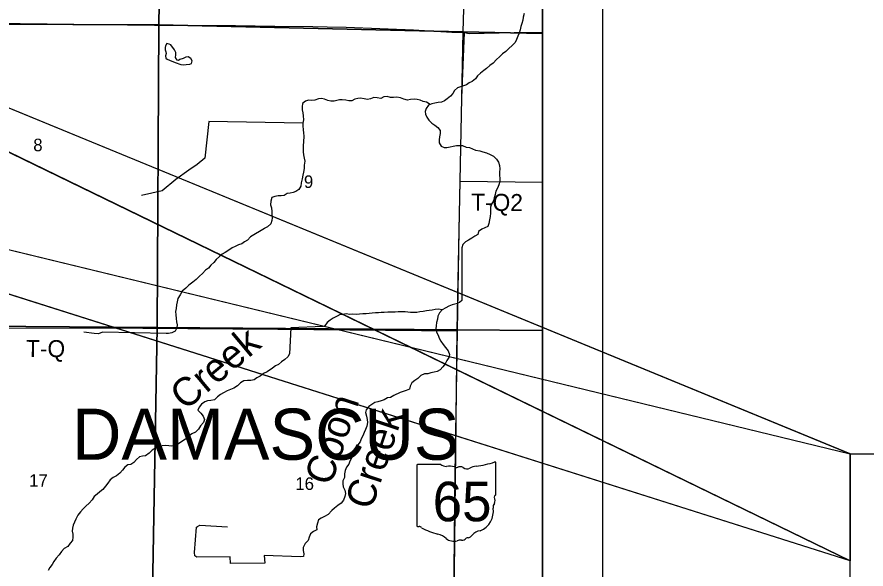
# Model space of a CAD drawing. Extents: x -6.2 to 37.4, y 0.2 to 22.2.
# Drawn here: x 7.605 to 9.021, y 18.086 to 19.007 of the extents above; entities that cross this region are included whole.
import ezdxf

# ---------------------------------------------------------------- set-up
doc = ezdxf.new("R2010")
doc.units = 0
for name, color, linetype in [('GM_X_Minor_Lake', 7, 'Continuous'), ('GM_X_Minor_River', 7, 'Continuous'), ('GM_X_Minor_River_Text', 7, 'Continuous'), ('GM_X_Rail_Line', 7, 'Continuous'), ('GM_X_Section', 7, 'Continuous'), ('GM_X_Section_Text', 7, 'Continuous'), ('GM_X_State_Location', 7, 'Continuous'), ('GM_X_State_Route', 7, 'Continuous'), ('GM_X_State_Shield', 7, 'Continuous'), ('GM_X_Township_Road', 7, 'Continuous'), ('GM_X_Township_Road_Text', 7, 'Continuous'), ('GM_X_Township_Text', 7, 'Continuous'), ('GM_X_US_Shield', 7, 'Continuous'), ('SH_Border', 7, 'Continuous'), ('SH_Data', 7, 'Continuous'), ('SH_Text', 7, 'Continuous')]:
    doc.layers.add(name, color=color, linetype=linetype)

msp = doc.modelspace()

# ---------------------------------------------------------------- linework, layer by layer
at = {"layer": 'GM_X_Minor_Lake'}
msp.add_line((7.8673, 18.9521), (7.861, 18.9604), dxfattribs=at)
msp.add_lwpolyline([(7.861, 18.9604), (7.8584, 18.9614), (7.8548, 18.9624), (7.8524, 18.9586), (7.852, 18.956), (7.852, 18.9537), (7.8518, 18.9516), (7.8527, 18.9484), (7.8532, 18.9457), (7.8524, 18.9421), (7.8529, 18.9379), (7.8549, 18.9362), (7.8592, 18.9344), (7.8683, 18.9309), (7.8777, 18.9273), (7.8819, 18.927), (7.887, 18.9272), (7.8927, 18.9282), (7.8957, 18.9293), (7.897, 18.9336), (7.8947, 18.9373), (7.8904, 18.94), (7.8864, 18.9397), (7.8818, 18.9373), (7.8765, 18.9355), (7.8738, 18.9342), (7.8716, 18.9348), (7.8692, 18.9392), (7.8693, 18.9436), (7.8697, 18.9472), (7.8673, 18.9521)], dxfattribs=at)
at = {"layer": 'GM_X_Minor_River'}
for points in [[(8.4507, 19.0125), (8.4491, 19.0065), (8.4484, 19.0012), (8.4465, 18.9959), (8.4452, 18.9906), (8.4438, 18.9853), (8.4422, 18.9796), (8.4402, 18.9745), (8.4375, 18.9693), (8.4353, 18.9642), (8.4305, 18.9589), (8.4251, 18.9543), (8.4199, 18.9492), (8.4143, 18.9449), (8.4093, 18.9399), (8.4043, 18.9356), (8.3987, 18.9296), (8.3935, 18.9259), (8.3879, 18.9209), (8.3831, 18.9171), (8.3779, 18.9132), (8.3726, 18.9082), (8.3694, 18.9033), (8.3639, 18.899), (8.3589, 18.8966), (8.3541, 18.8935), (8.3491, 18.8916), (8.3444, 18.89), (8.3394, 18.8882), (8.3344, 18.8841), (8.3317, 18.8792), (8.3276, 18.8743), (8.3222, 18.8702), (8.3174, 18.8669), (8.3125, 18.8647), (8.3073, 18.864), (8.3018, 18.8628), (8.2963, 18.8617), (8.291, 18.8593), (8.2869, 18.8542), (8.2853, 18.8491), (8.2862, 18.8444), (8.2882, 18.8396), (8.2913, 18.8346), (8.2967, 18.8296), (8.3016, 18.8259), (8.3066, 18.8223), (8.3105, 18.8175), (8.3103, 18.812), (8.3092, 18.8069), (8.3088, 18.8019), (8.309, 18.7968), (8.312, 18.7911), (8.3171, 18.7891), (8.3218, 18.789), (8.3269, 18.7899), (8.3321, 18.791), (8.3374, 18.7924), (8.3423, 18.7923), (8.3476, 18.7924), (8.3539, 18.7897), (8.3595, 18.7887), (8.3644, 18.7867), (8.3693, 18.7845), (8.3763, 18.7831), (8.3814, 18.7817), (8.3878, 18.7799), (8.3936, 18.7775), (8.3991, 18.7744), (8.4043, 18.7694), (8.4078, 18.7642), (8.4096, 18.7589), (8.4097, 18.7536), (8.4094, 18.7479), (8.4095, 18.7426), (8.4102, 18.7371), (8.4101, 18.7323), (8.4085, 18.7265), (8.4061, 18.7208), (8.4032, 18.7159), (8.4022, 18.7103), (8.4006, 18.705), (8.3995, 18.7), (8.396, 18.6946), (8.3944, 18.6895), (8.3945, 18.6844), (8.3944, 18.6791), (8.394, 18.6739), (8.3929, 18.6681), (8.3915, 18.6622), (8.3897, 18.6573), (8.3849, 18.6549), (8.3798, 18.6527), (8.3746, 18.6488)], [(8.2935, 18.8604), (8.2874, 18.8645), (8.282, 18.8659), (8.2771, 18.8677), (8.272, 18.8689), (8.2669, 18.8695), (8.2612, 18.8689), (8.2557, 18.868), (8.25, 18.8696), (8.2445, 18.872), (8.2379, 18.8728), (8.2328, 18.8723), (8.2275, 18.8722), (8.2218, 18.874), (8.2163, 18.8733), (8.2112, 18.8706), (8.2053, 18.872), (8.1998, 18.8722), (8.1945, 18.87), (8.1891, 18.869), (8.1837, 18.87), (8.1778, 18.8711), (8.1731, 18.8708), (8.1681, 18.8697), (8.1629, 18.8669), (8.1582, 18.867), (8.1529, 18.8678), (8.1472, 18.8685), (8.1425, 18.8686), (8.1335, 18.866), (8.128, 18.8661), (8.1229, 18.8671), (8.1175, 18.8695), (8.1124, 18.8709), (8.1073, 18.8699), (8.1013, 18.8679), (8.0964, 18.8672), (8.0911, 18.868), (8.0858, 18.866), (8.081, 18.8621), (8.0801, 18.857), (8.0802, 18.8517), (8.0811, 18.8465), (8.0819, 18.8418), (8.0824, 18.8353), (8.0815, 18.8294), (8.0816, 18.8245), (8.0819, 18.8188), (8.0826, 18.8131), (8.0829, 18.8084), (8.0827, 18.7977), (8.0822, 18.7926), (8.082, 18.7867), (8.0819, 18.7818), (8.0824, 18.7767), (8.0836, 18.771), (8.0846, 18.766), (8.0838, 18.7592), (8.0835, 18.7541), (8.0824, 18.748), (8.0814, 18.7429), (8.0805, 18.7368), (8.0785, 18.7302), (8.078, 18.7244), (8.0745, 18.7187), (8.0697, 18.7154), (8.065, 18.7139), (8.06, 18.7125), (8.0553, 18.712), (8.0505, 18.709), (8.0452, 18.7082), (8.0402, 18.7082), (8.0349, 18.707), (8.0296, 18.7054), (8.0278, 18.6993), (8.0277, 18.6932), (8.0293, 18.6883), (8.0294, 18.682), (8.0297, 18.6767), (8.03, 18.6718), (8.0297, 18.667), (8.0281, 18.6614), (8.0227, 18.6563), (8.0179, 18.6543), (8.0173, 18.6539)], [(8.0815, 18.8294), (7.9244, 18.8322), (7.9177, 18.7711), (7.9054, 18.7606), (7.891, 18.7512), (7.8695, 18.7356), (7.8468, 18.7167), (7.8124, 18.7086)], [(8.0173, 18.6539), (7.9943, 18.6397), (7.9893, 18.6344), (7.9841, 18.6317), (7.9794, 18.6283), (7.9742, 18.6267), (7.9687, 18.6236), (7.9637, 18.6214), (7.9577, 18.6175), (7.952, 18.6139), (7.947, 18.611), (7.9422, 18.6071), (7.9368, 18.6022), (7.9331, 18.5972), (7.9279, 18.5927), (7.9239, 18.5874), (7.9189, 18.5841), (7.9139, 18.5787), (7.9089, 18.5744), (7.9035, 18.5688), (7.8977, 18.5643), (7.8915, 18.5591), (7.8861, 18.5542), (7.8804, 18.549), (7.8769, 18.5432), (7.8728, 18.5368), (7.8719, 18.5317), (7.8705, 18.5266), (7.87, 18.5205), (7.8692, 18.5152), (7.8695, 18.5097), (7.8699, 18.5034), (7.8704, 18.4979), (7.8718, 18.493), (7.8712, 18.4879), (7.8684, 18.4826), (7.8627, 18.48), (7.8576, 18.4788), (7.8534, 18.4788)], [(8.3746, 18.6488), (8.3732, 18.6439), (8.368, 18.6409), (8.363, 18.6374), (8.3579, 18.6346), (8.3529, 18.6318), (8.3482, 18.627), (8.3466, 18.6213), (8.3465, 18.6201)], [(8.3465, 18.6201), (8.3465, 18.5338), (8.3428, 18.5301), (8.3373, 18.5281), (8.3324, 18.527)], [(8.3324, 18.527), (8.3304, 18.5263), (8.3249, 18.5243), (8.3197, 18.5215), (8.314, 18.518), (8.3095, 18.5131), (8.3068, 18.5077), (8.3059, 18.5024), (8.3045, 18.4971), (8.3035, 18.4916), (8.303, 18.4863), (8.3042, 18.4809), (8.307, 18.4756), (8.3088, 18.4708), (8.3118, 18.4656), (8.3155, 18.4605), (8.3195, 18.4553), (8.3238, 18.4495), (8.326, 18.4438), (8.3251, 18.4387), (8.3216, 18.4336), (8.3187, 18.4282), (8.3146, 18.4229), (8.3106, 18.418), (8.3054, 18.4153), (8.3003, 18.4142), (8.2951, 18.4129), (8.29, 18.4113), (8.2845, 18.4112), (8.278, 18.4083), (8.2732, 18.4036), (8.268, 18.4), (8.2632, 18.3963), (8.2604, 18.3909), (8.259, 18.3859), (8.2537, 18.3834), (8.2485, 18.3817), (8.2438, 18.3803), (8.2334, 18.3751), (8.2277, 18.3718), (8.2224, 18.3715), (8.217, 18.3681), (8.2121, 18.3661), (8.2065, 18.3649), (8.2012, 18.3633), (8.1962, 18.3603), (8.1912, 18.3566), (8.187, 18.3515), (8.1861, 18.3466), (8.1876, 18.3407), (8.1886, 18.3352), (8.1893, 18.33), (8.188, 18.3238), (8.186, 18.3183), (8.1839, 18.3132), (8.1813, 18.3081), (8.1788, 18.3029), (8.1768, 18.298), (8.1733, 18.2929), (8.1705, 18.288), (8.1668, 18.2827), (8.1645, 18.2773), (8.1631, 18.2718), (8.1597, 18.2658), (8.1579, 18.2607), (8.1541, 18.2554), (8.1521, 18.2503), (8.1508, 18.2443), (8.1506, 18.2384), (8.1482, 18.2331), (8.1483, 18.2278), (8.1484, 18.223), (8.1515, 18.2173), (8.1526, 18.2116), (8.1515, 18.2065), (8.1493, 18.2006), (8.1453, 18.1958), (8.1397, 18.1917), (8.1343, 18.1874), (8.1295, 18.1831), (8.1235, 18.1767), (8.1176, 18.1736), (8.1122, 18.1706), (8.1075, 18.1678), (8.1057, 18.1622), (8.104, 18.1563), (8.1045, 18.1512), (8.0992, 18.1484), (8.0942, 18.1445), (8.0918, 18.1389), (8.0902, 18.1334), (8.0854, 18.1281), (8.0817, 18.1217), (8.0819, 18.1168), (8.0828, 18.1113), (8.0825, 18.1065), (8.0774, 18.1059), (8.0776, 18.1061)], [(8.314, 18.518), (8.3075, 18.5192), (8.3019, 18.5185), (8.2971, 18.5175), (8.2922, 18.5172), (8.2874, 18.5165), (8.2819, 18.5154), (8.2766, 18.5147), (8.2713, 18.5139), (8.2657, 18.5136), (8.2608, 18.5138), (8.2519, 18.5145), (8.2464, 18.5148), (8.2402, 18.5149), (8.2351, 18.5144), (8.2292, 18.5143), (8.2233, 18.514), (8.217, 18.5137), (8.2121, 18.5134), (8.2074, 18.5133), (8.2024, 18.513), (8.1971, 18.5127), (8.192, 18.5122), (8.187, 18.5115), (8.1814, 18.5114), (8.1757, 18.5109), (8.1705, 18.5104), (8.1648, 18.5107), (8.1595, 18.5106), (8.1539, 18.5114), (8.1483, 18.5102), (8.1436, 18.5101), (8.1388, 18.5073), (8.1319, 18.504), (8.1271, 18.501), (8.1218, 18.4969), (8.1183, 18.4916), (8.1154, 18.4904)], [(7.8534, 18.4788), (7.7478, 18.4807), (7.7398, 18.4782), (7.7332, 18.4789), (7.7162, 18.4806)], [(8.1154, 18.4904), (8.0611, 18.488), (8.0593, 18.4447)], [(8.0593, 18.4447), (8.0565, 18.4398), (8.0515, 18.435), (8.0458, 18.4314), (8.041, 18.427), (8.036, 18.4246), (8.031, 18.421), (8.022, 18.4147), (8.0159, 18.4118), (8.0101, 18.4073), (8.0049, 18.4047), (8, 18.4012), (7.9946, 18.4), (7.9893, 18.4004), (7.9832, 18.3996), (7.9775, 18.3966), (7.9725, 18.3916), (7.9665, 18.3877), (7.961, 18.3853), (7.9553, 18.3829), (7.949, 18.3796), (7.9438, 18.377), (7.939, 18.3729), (7.9338, 18.3681), (7.9279, 18.367), (7.9226, 18.3665), (7.9178, 18.3649), (7.9124, 18.3608), (7.9084, 18.3558), (7.9062, 18.3507), (7.9114, 18.346), (7.9153, 18.3409), (7.9175, 18.3353), (7.9157, 18.33), (7.9105, 18.3246), (7.9072, 18.3192), (7.9025, 18.3139), (7.8964, 18.3112), (7.8907, 18.3073), (7.8857, 18.3022), (7.8797, 18.2983), (7.8742, 18.2948), (7.8686, 18.2919), (7.8631, 18.2906), (7.8578, 18.2913), (7.8525, 18.2919), (7.8466, 18.2915), (7.8415, 18.2904), (7.8365, 18.288), (7.8302, 18.2841), (7.825, 18.2789), (7.8192, 18.2744), (7.8139, 18.2741), (7.8089, 18.2727), (7.8038, 18.2684), (7.7993, 18.2635), (7.7945, 18.26), (7.7896, 18.2593), (7.7844, 18.2558), (7.7807, 18.2506), (7.7763, 18.2455), (7.7707, 18.2414), (7.7653, 18.2385), (7.76, 18.2346), (7.7559, 18.2291), (7.752, 18.2239), (7.7477, 18.2186), (7.7429, 18.2147), (7.7381, 18.2104), (7.7333, 18.2065), (7.7302, 18.2009), (7.725, 18.1958), (7.7196, 18.1908), (7.7148, 18.1861), (7.7105, 18.1813), (7.7062, 18.1753), (7.7027, 18.1691), (7.7005, 18.164), (7.6982, 18.1591), (7.6973, 18.154), (7.6969, 18.1487), (7.6979, 18.1437), (7.6977, 18.1388), (7.6972, 18.1335), (7.6931, 18.1286), (7.6892, 18.1235), (7.6833, 18.1197), (7.6787, 18.1148), (7.675, 18.1095), (7.6701, 18.1037), (7.6663, 18.0985), (7.6635, 18.0934), (7.6596, 18.0885), (7.6565, 18.0835)], [(8.0774, 18.1059), (8.017, 18.1085), (8.0179, 18.0956), (7.9608, 18.0948), (7.9602, 18.1062), (7.9047, 18.1055), (7.9011, 18.1078), (7.9007, 18.1134), (7.9038, 18.1554), (7.9056, 18.1567), (7.9098, 18.1589), (7.956, 18.1561)]]:
    msp.add_lwpolyline(points, dxfattribs=at)
at = {"layer": 'GM_X_Rail_Line'}
msp.add_lwpolyline([(8.4809, 17.7074), (8.4809, 19.1054), (8.4652, 19.111), (8.4216, 19.1249), (8.3834, 19.1381), (8.3631, 19.1438), (8.2756, 19.1723), (8.2408, 19.1817), (8.1351, 19.2084), (8.0879, 19.2218), (8.0429, 19.2307), (8.0059, 19.2361), (7.9577, 19.2414), (7.9266, 19.2427), (7.8968, 19.242), (7.8326, 19.2404), (7.8106, 19.237), (7.7841, 19.2292), (7.7276, 19.2067), (7.7094, 19.1987), (7.6893, 19.1876), (7.6659, 19.1715), (7.6417, 19.1508), (7.5757, 19.0831)], dxfattribs=at)
at = {"layer": 'GM_X_Section'}
for points in [[(7.36, 19.4705), (7.8628, 19.4683), (7.8598, 19.2768), (7.8447, 19.2016), (7.8412, 18.9938), (7.5531, 18.9944), (7.4216, 18.9679), (7.352, 18.968)], [(7.8628, 19.4683), (8.3657, 19.4629), (8.3628, 19.1924), (8.3516, 19.0975), (8.3482, 18.982), (7.8412, 18.9938), (7.8447, 19.2016), (7.8598, 19.2768)], [(7.352, 18.968), (7.4216, 18.9679), (7.5531, 18.9944), (7.8412, 18.9938), (7.8385, 18.4884), (7.3269, 18.4925), (7.3315, 18.7501), (7.3504, 18.8777)], [(7.8412, 18.9938), (8.3482, 18.982), (8.3384, 18.4846), (7.8385, 18.4884)], [(7.3269, 18.4925), (7.8385, 18.4884), (7.8298, 17.9849), (7.3244, 17.9901)], [(7.8385, 18.4884), (8.3384, 18.4846), (8.3329, 17.9805), (7.8298, 17.9849)]]:
    msp.add_lwpolyline(points, close=True, dxfattribs=at)
at = {"layer": 'GM_X_State_Route'}
for points in [[(7.5186, 18.9374), (7.5213, 18.9423), (7.5288, 18.9557), (7.5358, 18.9663), (7.5548, 18.9847), (7.563, 18.9911), (7.5713, 18.9943), (7.5814, 18.9957), (7.592, 18.9957), (7.6097, 18.9956), (7.834, 18.9931), (7.9688, 18.9922), (8.0348, 18.9915), (8.0983, 18.9909), (8.1218, 18.9904), (8.1536, 18.9899), (8.2661, 18.9853), (8.3301, 18.9812), (8.3512, 18.9808)], [(8.3299, 17.7627), (8.3308, 17.8321), (8.3325, 17.9775), (8.3356, 18.2445), (8.3394, 18.4832), (8.3421, 18.651), (8.3438, 18.7328), (8.3467, 18.8719), (8.3512, 18.9808)], [(8.3512, 18.9808), (8.3588, 18.9792), (8.4338, 18.9805), (8.4809, 18.9815)]]:
    msp.add_lwpolyline(points, dxfattribs=at)
at = {"layer": 'GM_X_State_Shield'}
for p, q in [((8.2714, 18.2584), (8.2714, 18.1584)), ((8.3113, 18.2602), (8.2727, 18.2602)), ((8.4032, 18.2103), (8.4032, 18.2626)), ((8.4032, 18.2103), (8.4032, 18.2103))]:
    msp.add_line(p, q, dxfattribs=at)
for centre, radius, start, end in [((8.2729, 18.2587), 0.00153, 98.1301, 188.1301), ((8.3205, 18.2718), 0.0148, 231.6195, 271.1119), ((8.3254, 18.204), 0.0532, 80.4867, 94.9883), ((8.3375, 18.2592), 0.00427, 219.7921, 297.1024), ((8.3437, 18.2476), 0.00889, 54.4667, 119.1411), ((8.3552, 18.2635), 0.0107, 233.8562, 294.8282), ((8.3741, 18.2296), 0.0281, 97.3462, 120.7689), ((8.3563, 18.3966), 0.1398, 275.8445, 288.9065), ((8.4018, 18.2629), 0.00147, 351.8621, 97.738), ((8.4017, 18.2101), 0.00157, 289.6038, 7.7341), ((8.4029, 18.2065), 0.00227, 107.944, 210.337), ((8.3884, 18.1998), 0.0136, 340.033, 23.6496), ((8.3641, 18.1817), 0.035, 292.3089, 8.9858), ((8.4085, 18.1884), 0.00992, 136.8065, 186.9296), ((8.2729, 18.1582), 0.00154, 171.9584, 258.3066), ((8.2731, 18.1684), 0.0118, 267.339, 280.6039), ((8.2756, 18.1526), 0.00424, 29.7484, 93.2717), ((8.3291, 18.2425), 0.101, 240.4129, 257.1985), ((8.299, 18.1134), 0.0316, 47.1842, 75.836), ((8.3546, 18.1487), 0.0113, 282.8732, 323.2771), ((8.3788, 18.1303), 0.0192, 94.4031, 142.5768), ((8.3331, 18.1521), 0.02, 230.7004, 286.2918), ((8.3447, 18.1175), 0.0165, 85.6951, 111.2099), ((8.3462, 18.1446), 0.0107, 268.777, 315.5493), ((8.3559, 18.1349), 0.00301, 65.7517, 132.6484)]:
    msp.add_arc(centre, radius, start, end, dxfattribs=at)
at = {"layer": 'GM_X_Township_Road'}
msp.add_line((8.3438, 18.7328), (8.4809, 18.7312), dxfattribs=at)
msp.add_lwpolyline([(7.5867, 18.4883), (7.8146, 18.4877), (8.0398, 18.4859), (8.3394, 18.4832)], dxfattribs=at)
at = {"layer": 'GM_X_US_Shield'}
for points in [[(8.4809, 18.979), (8.4809, 19.4619), (8.3657, 19.4629), (8.3628, 19.1924), (8.3516, 19.0975), (8.3482, 18.982)], [(8.4809, 18.4834), (8.4809, 18.979), (8.3482, 18.982), (8.3384, 18.4846)], [(8.4809, 17.9794), (8.4809, 18.4834), (8.3384, 18.4846), (8.3329, 17.9805)]]:
    msp.add_lwpolyline(points, close=True, dxfattribs=at)
at = {"layer": 'SH_Border'}
for p, q in [((6.6049, 19.2604), (8.9944, 18.2777)), ((8.9944, 18.0995), (6.6049, 19.2604)), ((6.5862, 18.8624), (8.9944, 18.2777)), ((8.9944, 18.0995), (6.5862, 18.8624)), ((8.9944, 18.0995), (8.9944, 18.2777))]:
    msp.add_line(p, q, dxfattribs=at)
at = {"layer": 'SH_Data'}
for p, q in [((8.5809, 21.2074), (8.5809, 14.2074)), ((8.4809, 21.1074), (8.4809, 14.3074))]:
    msp.add_line(p, q, dxfattribs=at)
for points in [[(8.9944, 18.0995), (8.9944, 18.2777), (6.6049, 19.2604)], [(8.9944, 18.0995), (6.5862, 18.8624), (8.9944, 18.2777)]]:
    msp.add_lwpolyline(points, close=True, dxfattribs=at)
at = {"layer": 'SH_Text'}
msp.add_lwpolyline([(8.9944, 18.2777), (12.5042, 18.2777), (12.5042, 17.9213), (8.9944, 17.9213)], close=True, dxfattribs=at)

# ---------------------------------------------------------------- texts
at = {"layer": 'GM_X_Minor_River_Text'}
for s, height, rotation, p in [('Creek', 0.04739, 39.904, (7.8851, 18.3488)), ('Coon', 0.04741, 71.6467, (8.1282, 18.2229)), ('Creek', 0.04741, 71.6477, (8.1958, 18.1826))]:
    msp.add_text(s, height=height, rotation=rotation, dxfattribs=at).set_placement(p)
at = {"layer": 'GM_X_Section_Text'}
for s, height, p in [('8', 0.0209, (7.6318, 18.7827)), ('9', 0.0209, (8.0832, 18.7214)), ('17', 0.02093, (7.6249, 18.2229)), ('16', 0.02093, (8.0688, 18.2177))]:
    msp.add_text(s, height=height, rotation=0, dxfattribs=at).set_placement(p)
at = {"layer": 'GM_X_State_Location'}
for s in ['s', 'r']:
    msp.add_text(s, height=0.0000947, dxfattribs=at).set_placement((8.3358, 18.2018))
msp.add_text('65', height=0.0000947, rotation=0, dxfattribs=at).set_placement((8.312, 18.1949))
at = {"layer": 'GM_X_State_Shield'}
msp.add_text('65', height=0.06592, dxfattribs=at).set_placement((8.298, 18.1654))
at = {"layer": 'GM_X_Township_Road_Text'}
for s, rotation, p in [('T-Q2', 359.3661, (8.3618, 18.6837)), ('T-Q', 359.588, (7.6195, 18.4395))]:
    msp.add_text(s, height=0.02841, rotation=rotation, dxfattribs=at).set_placement(p)
at = {"layer": 'GM_X_Township_Text'}
msp.add_text('DAMASCUS', height=0.08523, rotation=0, dxfattribs=at).set_placement((7.6965, 18.268))

doc.saveas('drawing.dxf')
